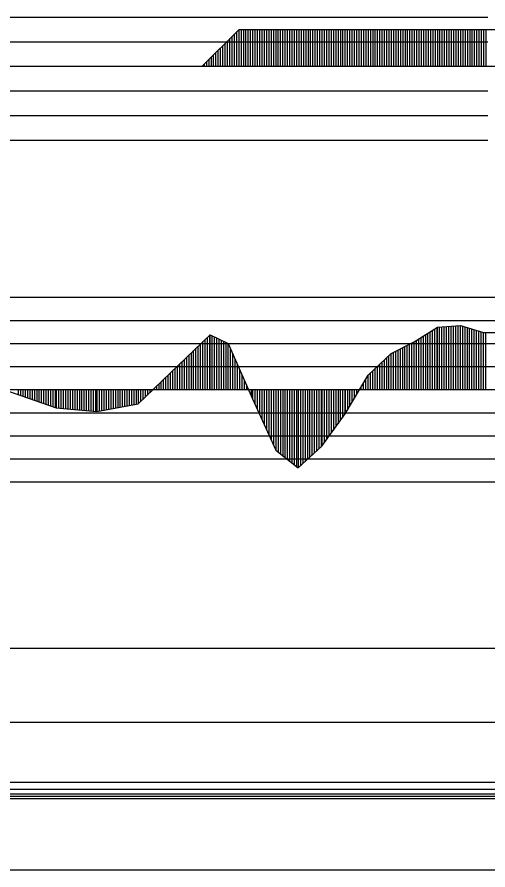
# Model space of a CAD drawing. Extents: x 2 to 10148, y 0 to 380.
# Drawn here: x 7817 to 7868, y 190 to 282.3 of the extents above; entities that cross this region are included whole.
import ezdxf

# ---------------------------------------------------------------- set-up
doc = ezdxf.new("R2010")
doc.units = 0
for name, color, linetype in [('POSUN_CARA', 7, 'Continuous'), ('POSUN_RASTR', 7, 'Continuous'), ('RYCHL_B', 7, 'Continuous'), ('RYCHL_C', 7, 'Continuous'), ('RYCHL_RASTR', 7, 'Continuous'), ('ZRYCHL_CARA', 7, 'Continuous'), ('ZRYCHL_RASTR', 7, 'Continuous')]:
    doc.layers.add(name, color=color, linetype=linetype)

msp = doc.modelspace()

# ---------------------------------------------------------------- linework, layer by layer
at = {"layer": 'POSUN_CARA'}
for p, q in [((7860.034, 247.16), (7862.546, 248.743)), ((7862.034, 242), (7862.034, 248.421)), ((7862.284, 242), (7862.284, 248.578)), ((7862.534, 242), (7862.534, 248.736)), ((7862.546, 248.743), (7865.043, 248.946)), ((7862.546, 242), (7862.546, 248.743)), ((7862.796, 242), (7862.796, 248.764)), ((7863.046, 242), (7863.046, 248.784)), ((7863.296, 242), (7863.296, 248.804)), ((7863.546, 242), (7863.546, 248.825)), ((7863.796, 242), (7863.796, 248.845)), ((7864.046, 242), (7864.046, 248.865)), ((7864.296, 242), (7864.296, 248.886)), ((7864.546, 242), (7864.546, 248.906)), ((7864.796, 242), (7864.796, 248.926)), ((7865.043, 248.946), (7867.546, 248.198)), ((7865.043, 242), (7865.043, 248.946)), ((7865.293, 242), (7865.293, 248.872)), ((7865.543, 242), (7865.543, 248.797)), ((7865.793, 242), (7865.793, 248.722)), ((7866.043, 242), (7866.043, 248.647)), ((7866.293, 242), (7866.293, 248.573)), ((7866.543, 242), (7866.543, 248.498)), ((7866.793, 242), (7866.793, 248.423)), ((7830.167, 240.45), (7837.936, 247.938)), ((7837.667, 242), (7837.667, 247.679)), ((7837.917, 242), (7837.917, 247.92)), ((7837.936, 247.938), (7839.907, 246.994)), ((7837.936, 242), (7837.936, 247.938)), ((7838.186, 242), (7838.186, 247.819)), ((7838.436, 242), (7838.436, 247.699)), ((7838.686, 242), (7838.686, 247.579)), ((7838.936, 242), (7838.936, 247.46)), ((7860.534, 242), (7860.534, 247.475)), ((7860.784, 242), (7860.784, 247.633)), ((7861.034, 242), (7861.034, 247.791)), ((7861.284, 242), (7861.284, 247.948)), ((7861.534, 242), (7861.534, 248.106)), ((7861.784, 242), (7861.784, 248.263)), ((7867.043, 242), (7867.043, 248.349)), ((7867.293, 242), (7867.293, 248.274)), ((7867.543, 242), (7867.543, 248.199)), ((7867.546, 248.198), (7870.059, 248.173)), ((7867.546, 242), (7867.546, 248.198)), ((7867.796, 242), (7867.796, 248.196)), ((7836.667, 242), (7836.667, 246.715)), ((7836.917, 242), (7836.917, 246.956)), ((7837.167, 242), (7837.167, 247.197)), ((7837.417, 242), (7837.417, 247.438)), ((7839.186, 242), (7839.186, 247.34)), ((7839.436, 242), (7839.436, 247.22)), ((7839.686, 242), (7839.686, 247.101)), ((7839.907, 246.994), (7842.545, 241.013)), ((7839.907, 242), (7839.907, 246.994)), ((7857.544, 245.922), (7860.034, 247.16)), ((7858.794, 242), (7858.794, 246.544)), ((7859.044, 242), (7859.044, 246.668)), ((7859.294, 242), (7859.294, 246.792)), ((7859.544, 242), (7859.544, 246.917)), ((7859.794, 242), (7859.794, 247.041)), ((7860.034, 242), (7860.034, 247.16)), ((7860.284, 242), (7860.284, 247.318)), ((7835.667, 242), (7835.667, 245.751)), ((7835.917, 242), (7835.917, 245.992)), ((7836.167, 242), (7836.167, 246.233)), ((7836.417, 242), (7836.417, 246.474)), ((7840.157, 242), (7840.157, 246.427)), ((7840.407, 242), (7840.407, 245.861)), ((7855.062, 243.577), (7857.544, 245.922)), ((7857.312, 242), (7857.312, 245.704)), ((7857.544, 242), (7857.544, 245.922)), ((7857.794, 242), (7857.794, 246.047)), ((7858.044, 242), (7858.044, 246.171)), ((7858.294, 242), (7858.294, 246.295)), ((7858.544, 242), (7858.544, 246.42)), ((7834.667, 242), (7834.667, 244.787)), ((7834.917, 242), (7834.917, 245.028)), ((7835.167, 242), (7835.167, 245.269)), ((7835.417, 242), (7835.417, 245.51)), ((7840.657, 242), (7840.657, 245.294)), ((7840.907, 242), (7840.907, 244.727)), ((7856.312, 242), (7856.312, 244.758)), ((7856.562, 242), (7856.562, 244.995)), ((7856.812, 242), (7856.812, 245.231)), ((7857.062, 242), (7857.062, 245.467)), ((7833.667, 242), (7833.667, 243.823)), ((7833.917, 242), (7833.917, 244.064)), ((7834.167, 242), (7834.167, 244.305)), ((7834.417, 242), (7834.417, 244.546)), ((7841.157, 242), (7841.157, 244.16)), ((7855.312, 242), (7855.312, 243.813)), ((7855.562, 242), (7855.562, 244.049)), ((7855.812, 242), (7855.812, 244.286)), ((7856.062, 242), (7856.062, 244.522)), ((7832.667, 242), (7832.667, 242.86)), ((7832.917, 242), (7832.917, 243.1)), ((7833.167, 242), (7833.167, 243.341)), ((7833.417, 242), (7833.417, 243.582)), ((7841.407, 242), (7841.407, 243.593)), ((7841.657, 242), (7841.657, 243.026)), ((7852.553, 239.367), (7855.062, 243.577)), ((7854.803, 242), (7854.803, 243.142)), ((7855.053, 242), (7855.053, 243.562)), ((7855.062, 242), (7855.062, 243.577)), ((7817.174, 242), (7817.174, 241.469)), ((7817.424, 242), (7817.424, 241.38)), ((7817.674, 242), (7817.674, 241.292)), ((7817.924, 242), (7817.924, 241.204)), ((7818.174, 242), (7818.174, 241.115)), ((7818.424, 242), (7818.424, 241.027)), ((7818.674, 242), (7818.674, 240.939)), ((7818.924, 242), (7818.924, 240.851)), ((7819.174, 242), (7819.174, 240.762)), ((7819.424, 242), (7819.424, 240.674)), ((7819.674, 242), (7819.674, 240.586)), ((7819.924, 242), (7819.924, 240.498)), ((7820.174, 242), (7820.174, 240.409)), ((7820.424, 242), (7820.424, 240.321)), ((7820.674, 242), (7820.674, 240.233)), ((7820.924, 242), (7820.924, 240.145)), ((7821.174, 242), (7821.174, 240.056)), ((7821.292, 242), (7821.292, 240.015)), ((7821.542, 242), (7821.542, 239.993)), ((7821.792, 242), (7821.792, 239.971)), ((7822.042, 242), (7822.042, 239.95)), ((7822.292, 242), (7822.292, 239.928)), ((7822.542, 242), (7822.542, 239.906)), ((7822.792, 242), (7822.792, 239.885)), ((7823.042, 242), (7823.042, 239.863)), ((7823.292, 242), (7823.292, 239.841)), ((7823.542, 242), (7823.542, 239.82)), ((7823.792, 242), (7823.792, 239.798)), ((7824.042, 242), (7824.042, 239.776)), ((7824.292, 242), (7824.292, 239.755)), ((7824.542, 242), (7824.542, 239.733)), ((7824.792, 242), (7824.792, 239.711)), ((7825.042, 242), (7825.042, 239.69)), ((7825.292, 242), (7825.292, 239.668)), ((7825.542, 242), (7825.542, 239.646)), ((7825.692, 242), (7825.692, 239.633)), ((7825.942, 242), (7825.942, 239.679)), ((7826.192, 242), (7826.192, 239.724)), ((7826.442, 242), (7826.442, 239.77)), ((7826.692, 242), (7826.692, 239.816)), ((7826.942, 242), (7826.942, 239.861)), ((7827.192, 242), (7827.192, 239.907)), ((7827.442, 242), (7827.442, 239.953)), ((7827.692, 242), (7827.692, 239.998)), ((7827.942, 242), (7827.942, 240.044)), ((7828.192, 242), (7828.192, 240.089)), ((7828.442, 242), (7828.442, 240.135)), ((7828.692, 242), (7828.692, 240.181)), ((7828.942, 242), (7828.942, 240.226)), ((7829.192, 242), (7829.192, 240.272)), ((7829.442, 242), (7829.442, 240.317)), ((7829.692, 242), (7829.692, 240.363)), ((7829.942, 242), (7829.942, 240.409)), ((7830.167, 242), (7830.167, 240.45)), ((7830.417, 242), (7830.417, 240.691)), ((7830.667, 242), (7830.667, 240.932)), ((7830.917, 242), (7830.917, 241.173)), ((7831.167, 242), (7831.167, 241.414)), ((7831.417, 242), (7831.417, 241.655)), ((7831.667, 242), (7831.667, 241.896)), ((7831.917, 242), (7831.917, 242.137)), ((7832.167, 242), (7832.167, 242.378)), ((7832.417, 242), (7832.417, 242.619)), ((7841.907, 242), (7841.907, 242.459)), ((7842.157, 242), (7842.157, 241.892)), ((7842.407, 242), (7842.407, 241.325)), ((7842.545, 242), (7842.545, 241.013)), ((7842.795, 242), (7842.795, 240.457)), ((7843.045, 242), (7843.045, 239.902)), ((7843.295, 242), (7843.295, 239.346)), ((7843.545, 242), (7843.545, 238.79)), ((7843.795, 242), (7843.795, 238.235)), ((7844.045, 242), (7844.045, 237.679)), ((7844.295, 242), (7844.295, 237.124)), ((7844.545, 242), (7844.545, 236.568)), ((7844.795, 242), (7844.795, 236.013)), ((7845.045, 242), (7845.045, 235.457)), ((7845.054, 242), (7845.054, 235.439)), ((7845.304, 242), (7845.304, 235.243)), ((7845.554, 242), (7845.554, 235.047)), ((7845.804, 242), (7845.804, 234.851)), ((7846.054, 242), (7846.054, 234.655)), ((7846.304, 242), (7846.304, 234.459)), ((7846.554, 242), (7846.554, 234.263)), ((7846.804, 242), (7846.804, 234.067)), ((7847.054, 242), (7847.054, 233.871)), ((7847.304, 242), (7847.304, 233.675)), ((7847.474, 242), (7847.474, 233.541)), ((7847.724, 242), (7847.724, 233.769)), ((7847.974, 242), (7847.974, 233.997)), ((7848.224, 242), (7848.224, 234.225)), ((7848.474, 242), (7848.474, 234.453)), ((7848.724, 242), (7848.724, 234.681)), ((7848.974, 242), (7848.974, 234.909)), ((7849.224, 242), (7849.224, 235.137)), ((7849.474, 242), (7849.474, 235.365)), ((7849.724, 242), (7849.724, 235.593)), ((7849.974, 242), (7849.974, 235.821)), ((7850.042, 242), (7850.042, 235.883)), ((7850.292, 242), (7850.292, 236.229)), ((7850.542, 242), (7850.542, 236.576)), ((7850.792, 242), (7850.792, 236.923)), ((7851.042, 242), (7851.042, 237.27)), ((7851.292, 242), (7851.292, 237.616)), ((7851.542, 242), (7851.542, 237.963)), ((7851.792, 242), (7851.792, 238.31)), ((7852.042, 242), (7852.042, 238.657)), ((7852.292, 242), (7852.292, 239.004)), ((7852.542, 242), (7852.542, 239.35)), ((7852.553, 242), (7852.553, 239.367)), ((7852.803, 242), (7852.803, 239.786)), ((7853.053, 242), (7853.053, 240.206)), ((7853.303, 242), (7853.303, 240.625)), ((7853.553, 242), (7853.553, 241.045)), ((7853.803, 242), (7853.803, 241.464)), ((7854.053, 242), (7854.053, 241.884)), ((7854.303, 242), (7854.303, 242.303)), ((7854.553, 242), (7854.553, 242.723)), ((7815.924, 241.91), (7821.292, 240.015)), ((7842.545, 241.013), (7845.054, 235.439)), ((7825.692, 239.633), (7830.167, 240.45)), ((7821.292, 240.015), (7825.692, 239.633)), ((7850.042, 235.883), (7852.553, 239.367)), ((7847.474, 233.541), (7850.042, 235.883)), ((7845.054, 235.439), (7847.474, 233.541))]:
    msp.add_line(p, q, dxfattribs=at)
at = {"layer": 'POSUN_RASTR'}
for p, q in [((7672, 252), (8079.685, 252)), ((7672, 249.5), (8079.61, 249.5)), ((7672, 247), (8079.587, 247)), ((7672, 244.5), (8079.587, 244.5)), ((6872.96, 242), (8072.176, 242)), ((7672, 239.5), (8079.749, 239.5)), ((7672, 237), (8079.587, 237)), ((7672, 234.5), (8079.749, 234.5)), ((7672, 232), (8079.749, 232))]:
    msp.add_line(p, q, dxfattribs=at)
at = {"layer": 'RYCHL_B'}
msp.add_line((7765.911, 198.75), (8085.127, 198.75), dxfattribs=at)
at = {"layer": 'RYCHL_C'}
msp.add_line((7765.161, 199.5), (8085.831, 199.5), dxfattribs=at)
at = {"layer": 'RYCHL_RASTR'}
for p, q in [((6869.051, 214), (8074.39, 214)), ((6869.051, 206), (8074.39, 206)), ((6869.051, 198.25), (8074.39, 198.25)), ((6869.051, 198), (8074.39, 198)), ((6869.051, 197.75), (8074.39, 197.75)), ((6869.051, 190), (8074.39, 190))]:
    msp.add_line(p, q, dxfattribs=at)
at = {"layer": 'ZRYCHL_CARA'}
for p, q in [((7837.081, 277), (7841.081, 281.003)), ((7840.831, 277), (7840.831, 280.753)), ((7841.081, 277), (7841.081, 281.003)), ((7841.081, 281.003), (7902.073, 281.003)), ((7841.331, 277), (7841.331, 281.003)), ((7841.581, 277), (7841.581, 281.003)), ((7841.831, 277), (7841.831, 281.003)), ((7842.081, 277), (7842.081, 281.003)), ((7842.331, 277), (7842.331, 281.003)), ((7842.581, 277), (7842.581, 281.003)), ((7842.831, 277), (7842.831, 281.003)), ((7843.081, 277), (7843.081, 281.003)), ((7843.331, 277), (7843.331, 281.003)), ((7843.581, 277), (7843.581, 281.003)), ((7843.831, 277), (7843.831, 281.003)), ((7844.081, 277), (7844.081, 281.003)), ((7844.331, 277), (7844.331, 281.003)), ((7844.581, 277), (7844.581, 281.003)), ((7844.831, 277), (7844.831, 281.003)), ((7845.081, 277), (7845.081, 281.003)), ((7845.331, 277), (7845.331, 281.003)), ((7845.581, 277), (7845.581, 281.003)), ((7845.831, 277), (7845.831, 281.003)), ((7846.081, 277), (7846.081, 281.003)), ((7846.331, 277), (7846.331, 281.003)), ((7846.581, 277), (7846.581, 281.003)), ((7846.831, 277), (7846.831, 281.003)), ((7847.081, 277), (7847.081, 281.003)), ((7847.331, 277), (7847.331, 281.003)), ((7847.581, 277), (7847.581, 281.003)), ((7847.831, 277), (7847.831, 281.003)), ((7848.081, 277), (7848.081, 281.003)), ((7848.331, 277), (7848.331, 281.003)), ((7848.581, 277), (7848.581, 281.003)), ((7848.831, 277), (7848.831, 281.003)), ((7849.081, 277), (7849.081, 281.003)), ((7849.331, 277), (7849.331, 281.003)), ((7849.581, 277), (7849.581, 281.003)), ((7849.831, 277), (7849.831, 281.003)), ((7850.081, 277), (7850.081, 281.003)), ((7850.331, 277), (7850.331, 281.003)), ((7850.581, 277), (7850.581, 281.003)), ((7850.831, 277), (7850.831, 281.003)), ((7851.081, 277), (7851.081, 281.003)), ((7851.331, 277), (7851.331, 281.003)), ((7851.581, 277), (7851.581, 281.003)), ((7851.831, 277), (7851.831, 281.003)), ((7852.081, 277), (7852.081, 281.003)), ((7852.331, 277), (7852.331, 281.003)), ((7852.581, 277), (7852.581, 281.003)), ((7852.831, 277), (7852.831, 281.003)), ((7853.081, 277), (7853.081, 281.003)), ((7853.331, 277), (7853.331, 281.003)), ((7853.581, 277), (7853.581, 281.003)), ((7853.831, 277), (7853.831, 281.003)), ((7854.081, 277), (7854.081, 281.003)), ((7854.331, 277), (7854.331, 281.003)), ((7854.581, 277), (7854.581, 281.003)), ((7854.831, 277), (7854.831, 281.003)), ((7855.081, 277), (7855.081, 281.003)), ((7855.331, 277), (7855.331, 281.003)), ((7855.581, 277), (7855.581, 281.003)), ((7855.831, 277), (7855.831, 281.003)), ((7856.081, 277), (7856.081, 281.003)), ((7856.331, 277), (7856.331, 281.003)), ((7856.581, 277), (7856.581, 281.003)), ((7856.831, 277), (7856.831, 281.003)), ((7857.081, 277), (7857.081, 281.003)), ((7857.331, 277), (7857.331, 281.003)), ((7857.581, 277), (7857.581, 281.003)), ((7857.831, 277), (7857.831, 281.003)), ((7858.081, 277), (7858.081, 281.003)), ((7858.331, 277), (7858.331, 281.003)), ((7858.581, 277), (7858.581, 281.003)), ((7858.831, 277), (7858.831, 281.003)), ((7859.081, 277), (7859.081, 281.003)), ((7859.331, 277), (7859.331, 281.003)), ((7859.581, 277), (7859.581, 281.003)), ((7859.831, 277), (7859.831, 281.003)), ((7860.081, 277), (7860.081, 281.003)), ((7860.331, 277), (7860.331, 281.003)), ((7860.581, 277), (7860.581, 281.003)), ((7860.831, 277), (7860.831, 281.003)), ((7861.081, 277), (7861.081, 281.003)), ((7861.331, 277), (7861.331, 281.003)), ((7861.581, 277), (7861.581, 281.003)), ((7861.831, 277), (7861.831, 281.003)), ((7862.081, 277), (7862.081, 281.003)), ((7862.331, 277), (7862.331, 281.003)), ((7862.581, 277), (7862.581, 281.003)), ((7862.831, 277), (7862.831, 281.003)), ((7863.081, 277), (7863.081, 281.003)), ((7863.331, 277), (7863.331, 281.003)), ((7863.581, 277), (7863.581, 281.003)), ((7863.831, 277), (7863.831, 281.003)), ((7864.081, 277), (7864.081, 281.003)), ((7864.331, 277), (7864.331, 281.003)), ((7864.581, 277), (7864.581, 281.003)), ((7864.831, 277), (7864.831, 281.003)), ((7865.081, 277), (7865.081, 281.003)), ((7865.331, 277), (7865.331, 281.003)), ((7865.581, 277), (7865.581, 281.003)), ((7865.831, 277), (7865.831, 281.003)), ((7866.081, 277), (7866.081, 281.003)), ((7866.331, 277), (7866.331, 281.003)), ((7866.581, 277), (7866.581, 281.003)), ((7866.831, 277), (7866.831, 281.003)), ((7867.081, 277), (7867.081, 281.003)), ((7867.331, 277), (7867.331, 281.003)), ((7867.581, 277), (7867.581, 281.003)), ((7867.831, 277), (7867.831, 281.003)), ((7840.081, 277), (7840.081, 280.002)), ((7840.331, 277), (7840.331, 280.252)), ((7840.581, 277), (7840.581, 280.503)), ((7839.081, 277), (7839.081, 279.002)), ((7839.331, 277), (7839.331, 279.252)), ((7839.581, 277), (7839.581, 279.502)), ((7839.831, 277), (7839.831, 279.752)), ((7838.081, 277), (7838.081, 278.001)), ((7838.331, 277), (7838.331, 278.251)), ((7838.581, 277), (7838.581, 278.501)), ((7838.831, 277), (7838.831, 278.751)), ((6872.96, 277), (8072.176, 277)), ((7837.331, 277), (7837.331, 277.25)), ((7837.581, 277), (7837.581, 277.5)), ((7837.831, 277), (7837.831, 277.751))]:
    msp.add_line(p, q, dxfattribs=at)
at = {"layer": 'ZRYCHL_RASTR'}
for p, q in [((7672, 282.333), (7868, 282.333)), ((7672, 279.667), (7868, 279.667)), ((7657.028, 274.333), (7868, 274.333)), ((7657.074, 271.667), (7868, 271.667)), ((7657.074, 269), (7868, 269))]:
    msp.add_line(p, q, dxfattribs=at)

doc.saveas('drawing.dxf')
